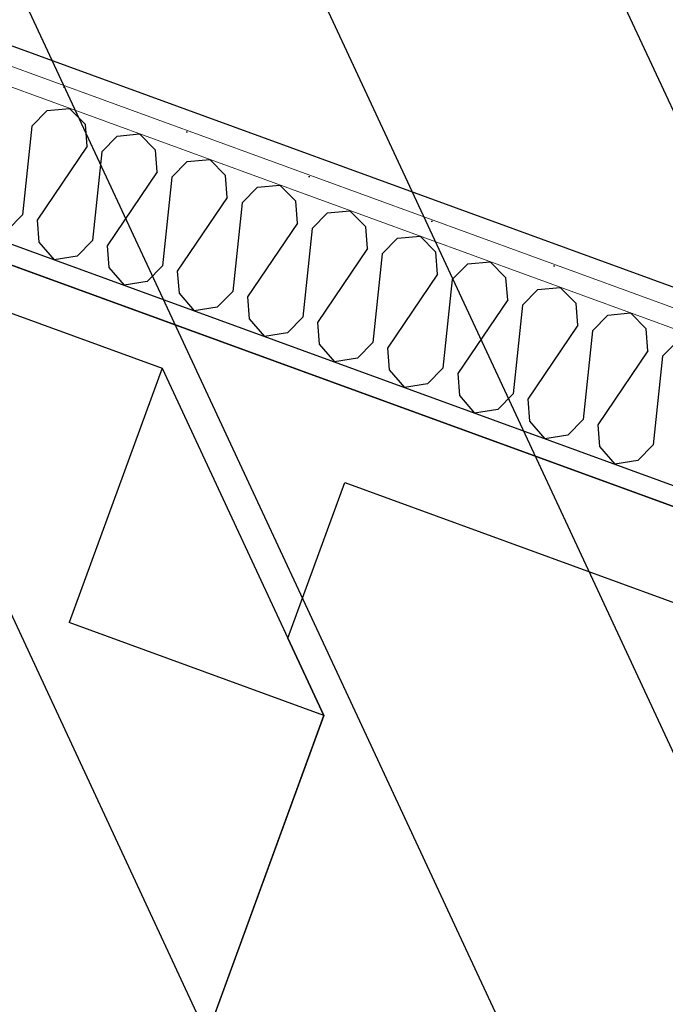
# Model space of a CAD drawing. Header units: millimetres. Extents: x 112481703 to 112588235, y 1264638581 to 1264713486.
# Tile 353 of 487: x 112582264 to 112582693, y 1264678735 to 1264679389. Entities that reach past the tile are written whole.
import ezdxf

# ---------------------------------------------------------------- set-up
doc = ezdxf.new("R2010")
doc.units = ezdxf.units.MM
doc.header["$LTSCALE"] = 0.5
doc.header["$MEASUREMENT"] = 0
doc.linetypes.add('PLINE', pattern=[0])
doc.layers.add('235- Utvendig kledning og overflate', color=7, linetype='Continuous', lineweight=0)
doc.layers.add('236- Innvendig kledning og overflate', color=7, linetype='Continuous', lineweight=0)
for name, color, linetype in [('2752 Løse skap og reoler', 7, 'Continuous'), ('862- M___Nettoareal', 7, 'Continuous'), ('862- M___Nettoareal(Polylinje)', 7, 'Continuous'), ('LA_farge_dekke_asfalt2', 7, 'Continuous'), ('Yttervegger.A225', 7, 'Continuous'), ('Yttervegger.A225 (Skravur)', 7, 'Continuous')]:
    doc.layers.add(name, color=color, linetype=linetype)
pattern_1 = [(249.956, (112557650, 1264717795), (-81.357, 29.68231), [0, -50]), (249.956, (112557682.11, 1264717756.67), (-81.357, 29.68231), [0, -50])]

# ---------------------------------------------------------------- blocks, each defined once
blk = doc.blocks.new('Akuttmottak_3_6', base_point=(112581925.35, 1264681173.33))
at = {"layer": '862- M___Nettoareal(Polylinje)', "linetype": 'PLINE', "flags": 128}
blk.add_lwpolyline([(112578050.45, 1264680907.59), (112582998.65, 1264679102.29), (112584074.94, 1264682052.33), (112579575.15, 1264683694.04), (112579126.74, 1264683857.63), (112578714.09, 1264682726.57)], close=True, dxfattribs=at)
blk = doc.blocks.new('Skiftestue_4_11', base_point=(112580807.95, 1264678110.61))
at = {"layer": '862- M___Nettoareal(Polylinje)', "linetype": 'PLINE', "flags": 128}
blk.add_lwpolyline([(112582951.69, 1264678973.58), (112578003.49, 1264680778.89), (112577386.74, 1264679088.4), (112579263.9, 1264678403.54), (112578798.78, 1264677128.7), (112581869.82, 1264676008.26)], close=True, dxfattribs=at)
blk = doc.blocks.new('*X200', base_point=(112557650, 1264717795))
at = {"layer": 'Yttervegger.A225 (Skravur)', "linetype": 'PLINE'}
for p, q in [((112582272.29, 1264679318.66), (112582282.51, 1264679329.06)), ((112582282.51, 1264679329.06), (112582297.43, 1264679330.44)), ((112582307.95, 1264679319.78), (112582297.43, 1264679330.44)), ((112582272.29, 1264679318.66), (112582266.09, 1264679259.73)), ((112582309.07, 1264679305.24), (112582307.95, 1264679319.78)), ((112582318.86, 1264679301.67), (112582329.08, 1264679312.07)), ((112582329.08, 1264679312.07), (112582344, 1264679313.45)), ((112582354.52, 1264679302.79), (112582344, 1264679313.45)), ((112582309.07, 1264679305.24), (112582275.87, 1264679256.16)), ((112582318.86, 1264679301.67), (112582312.66, 1264679242.74)), ((112582355.65, 1264679288.25), (112582354.52, 1264679302.79)), ((112582365.43, 1264679284.68), (112582375.66, 1264679295.08)), ((112582375.66, 1264679295.08), (112582390.57, 1264679296.46)), ((112582401.09, 1264679285.8), (112582390.57, 1264679296.46)), ((112582355.65, 1264679288.25), (112582322.44, 1264679239.17)), ((112582402.22, 1264679271.26), (112582401.09, 1264679285.8)), ((112582365.43, 1264679284.68), (112582359.23, 1264679225.75)), ((112582422.23, 1264679278.09), (112582437.14, 1264679279.47)), ((112582447.66, 1264679268.81), (112582437.14, 1264679279.47)), ((112582412, 1264679267.69), (112582422.23, 1264679278.09)), ((112582402.22, 1264679271.26), (112582369.01, 1264679222.18)), ((112582412, 1264679267.69), (112582405.8, 1264679208.76)), ((112582448.79, 1264679254.27), (112582447.66, 1264679268.81)), ((112582266.09, 1264679259.73), (112582255.86, 1264679249.33)), ((112582458.57, 1264679250.7), (112582468.8, 1264679261.1)), ((112582468.8, 1264679261.1), (112582483.71, 1264679262.48)), ((112582494.24, 1264679251.82), (112582483.71, 1264679262.48)), ((112582275.87, 1264679256.16), (112582277, 1264679241.62)), ((112582448.79, 1264679254.27), (112582415.59, 1264679205.19)), ((112582458.57, 1264679250.7), (112582452.37, 1264679191.77)), ((112582495.36, 1264679237.28), (112582494.24, 1264679251.82)), ((112582277, 1264679241.62), (112582287.12, 1264679229.88)), ((112582312.66, 1264679242.74), (112582302.43, 1264679232.34)), ((112582505.15, 1264679233.71), (112582515.37, 1264679244.11)), ((112582515.37, 1264679244.11), (112582530.28, 1264679245.49)), ((112582540.81, 1264679234.83), (112582530.28, 1264679245.49)), ((112582322.44, 1264679239.17), (112582323.57, 1264679224.63)), ((112582495.36, 1264679237.28), (112582462.16, 1264679188.2)), ((112582505.15, 1264679233.71), (112582498.94, 1264679174.78)), ((112582541.93, 1264679220.29), (112582540.81, 1264679234.83)), ((112582302.43, 1264679232.34), (112582287.12, 1264679229.88)), ((112582551.72, 1264679216.72), (112582561.94, 1264679227.12)), ((112582561.94, 1264679227.12), (112582576.86, 1264679228.5)), ((112582587.38, 1264679217.84), (112582576.86, 1264679228.5)), ((112582323.57, 1264679224.63), (112582333.7, 1264679212.89)), ((112582359.23, 1264679225.75), (112582349, 1264679215.35)), ((112582369.01, 1264679222.18), (112582370.14, 1264679207.64)), ((112582541.93, 1264679220.29), (112582508.73, 1264679171.21)), ((112582349, 1264679215.35), (112582333.7, 1264679212.89)), ((112582551.72, 1264679216.72), (112582545.52, 1264679157.79)), ((112582588.5, 1264679203.3), (112582587.38, 1264679217.84)), ((112582370.14, 1264679207.64), (112582380.27, 1264679195.9)), ((112582405.8, 1264679208.76), (112582395.58, 1264679198.36)), ((112582598.29, 1264679199.73), (112582608.51, 1264679210.13)), ((112582608.51, 1264679210.13), (112582623.43, 1264679211.5)), ((112582633.95, 1264679200.85), (112582623.43, 1264679211.5)), ((112582415.59, 1264679205.19), (112582416.71, 1264679190.65)), ((112582588.5, 1264679203.3), (112582555.3, 1264679154.22)), ((112582635.08, 1264679186.3), (112582633.95, 1264679200.85)), ((112582395.58, 1264679198.36), (112582380.27, 1264679195.9)), ((112582598.29, 1264679199.73), (112582592.09, 1264679140.79)), ((112582655.09, 1264679193.14), (112582670, 1264679194.51)), ((112582680.52, 1264679183.85), (112582670, 1264679194.51)), ((112582416.71, 1264679190.65), (112582426.84, 1264679178.91)), ((112582452.37, 1264679191.77), (112582442.15, 1264679181.37)), ((112582462.16, 1264679188.2), (112582463.28, 1264679173.66)), ((112582644.86, 1264679182.73), (112582655.09, 1264679193.14)), ((112582442.15, 1264679181.37), (112582426.84, 1264679178.91)), ((112582635.08, 1264679186.3), (112582601.87, 1264679137.23)), ((112582644.86, 1264679182.73), (112582638.66, 1264679123.8)), ((112582681.65, 1264679169.31), (112582680.52, 1264679183.85)), ((112582498.94, 1264679174.78), (112582488.72, 1264679164.38)), ((112582691.43, 1264679165.74), (112582701.66, 1264679176.14)), ((112582463.28, 1264679173.66), (112582473.41, 1264679161.92)), ((112582508.73, 1264679171.21), (112582509.85, 1264679156.67)), ((112582681.65, 1264679169.31), (112582648.44, 1264679120.23)), ((112582488.72, 1264679164.38), (112582473.41, 1264679161.92)), ((112582691.43, 1264679165.74), (112582685.23, 1264679106.81)), ((112582509.85, 1264679156.67), (112582519.98, 1264679144.93)), ((112582545.52, 1264679157.79), (112582535.29, 1264679147.39)), ((112582555.3, 1264679154.22), (112582556.42, 1264679139.67)), ((112582535.29, 1264679147.39), (112582519.98, 1264679144.93)), ((112582556.42, 1264679139.67), (112582566.55, 1264679127.94)), ((112582592.09, 1264679140.79), (112582581.86, 1264679130.39)), ((112582601.87, 1264679137.23), (112582603, 1264679122.68)), ((112582581.86, 1264679130.39), (112582566.55, 1264679127.94)), ((112582603, 1264679122.68), (112582613.13, 1264679110.95)), ((112582638.66, 1264679123.8), (112582628.43, 1264679113.4)), ((112582648.44, 1264679120.23), (112582649.57, 1264679105.69)), ((112582628.43, 1264679113.4), (112582613.13, 1264679110.95)), ((112582649.57, 1264679105.69), (112582659.7, 1264679093.95)), ((112582685.23, 1264679106.81), (112582675, 1264679096.41)), ((112582675, 1264679096.41), (112582659.7, 1264679093.95))]:
    blk.add_line(p, q, dxfattribs=at)
blk = doc.blocks.new('Undersøkelsesbenk[12]', base_point=(112580943.99, 1264679014.17))
at = {"layer": '2752 Løse skap og reoler', "linetype": 'PLINE'}
for p in [(112582358.96, 1264679157.9), (112582466.37, 1264678927.11)]:
    blk.add_line(p, (112582297.27, 1264678988.8), dxfattribs=at)
at = {"layer": '2752 Løse skap og reoler', "linetype": 'PLINE', "flags": 128}
for points in [[(112580943.99, 1264679014.17), (112581166.77, 1264679624.79), (112582951.69, 1264678973.58), (112582728.91, 1264678362.96)], [(112580982.46, 1264679032.07), (112581184.67, 1264679586.33), (112582358.96, 1264679157.9), (112582466.37, 1264678927.11), (112582325.84, 1264678541.94)], [(112582336.12, 1264678570.13), (112582466.37, 1264678927.11), (112582442.5, 1264678978.4), (112582480.2, 1264679081.74), (112582874.76, 1264678937.78), (112582693.11, 1264678439.89)]]:
    blk.add_lwpolyline(points, close=True, dxfattribs=at)

msp = doc.modelspace()

# ---------------------------------------------------------------- hatches: boundary and pattern name
at = {"layer": 'LA_farge_dekke_asfalt2', "linetype": 'Continuous'}
h = msp.add_hatch(dxfattribs=at)
h.set_pattern_fill('Murverk', color=256, style=0, pattern_type=2)
h.set_pattern_definition([(294.956, (112557650, 1264717795), (163.1938, 75.94596), [])])
h.paths.add_polyline_path([(112562670.28, 1264672618.44), (112565507.41, 1264680394.81), (112573384.41, 1264677520.97), (112579262.36, 1264693631.99), (112587341.37, 1264690684.44), (112579714.93, 1264669780.94), (112576475.27, 1264670962.9), (112575386.63, 1264667979.01)])
at = {"layer": 'Yttervegger.A225 (Skravur)', "linetype": 'Continuous'}
h = msp.add_hatch(dxfattribs=at)
h.set_pattern_fill('Prikker_tett', color=256, style=0, pattern_type=2)
h.set_pattern_definition(pattern_1)
h.paths.add_polyline_path([(112582998.65, 1264679102.29), (112580556.02, 1264679993.46), (112580551.56, 1264679981.24), (112582994.19, 1264679090.07)])
h = msp.add_hatch(dxfattribs=at)
h.set_pattern_fill('Prikker_tett', color=256, style=0, pattern_type=2)
h.set_pattern_definition(pattern_1)
h.paths.add_polyline_path([(112582994.19, 1264679090.07), (112580551.56, 1264679981.24), (112580547.1, 1264679969.03), (112582989.73, 1264679077.86)])
h = msp.add_hatch(dxfattribs=at)
h.set_pattern_fill('Prikker_tett', color=256, style=0, pattern_type=2)
h.set_pattern_definition(pattern_1)
h.paths.add_polyline_path([(112582956.15, 1264678985.8), (112580513.52, 1264679876.97), (112580509.06, 1264679864.75), (112582951.69, 1264678973.58)])

# ---------------------------------------------------------------- linework, layer by layer
at = {"layer": '235- Utvendig kledning og overflate', "linetype": 'PLINE', "flags": 128}
msp.add_lwpolyline([(112580509.06, 1264679864.75), (112582951.69, 1264678973.58)], dxfattribs=at)
at = {"layer": '236- Innvendig kledning og overflate', "linetype": 'PLINE'}
for p, q in [((112582994.19, 1264679090.07), (112580551.56, 1264679981.24)), ((112582989.73, 1264679077.86), (112580547.1, 1264679969.03))]:
    msp.add_line(p, q, dxfattribs=at)
at = {"layer": '236- Innvendig kledning og overflate', "linetype": 'PLINE', "flags": 128}
msp.add_lwpolyline([(112582998.65, 1264679102.29), (112580556.02, 1264679993.46)], dxfattribs=at)
at = {"layer": 'Yttervegger.A225', "linetype": 'PLINE'}
msp.add_line((112580513.52, 1264679876.97), (112582956.15, 1264678985.8), dxfattribs=at)

# ---------------------------------------------------------------- block references
at = {"layer": '2752 Løse skap og reoler', "linetype": 'PLINE'}
msp.add_blockref('Undersøkelsesbenk[12]', (112580943.99, 1264679014.17), dxfattribs=at)
at = {"layer": '862- M___Nettoareal', "linetype": 'Continuous'}
for name, p in [('Akuttmottak_3_6', (112581925.35, 1264681173.33)), ('Skiftestue_4_11', (112580807.95, 1264678110.61))]:
    msp.add_blockref(name, p, dxfattribs=at)
at = {"layer": 'Yttervegger.A225'}
msp.add_blockref('*X200', (112557650, 1264717795), dxfattribs=at)

doc.saveas('drawing.dxf')
